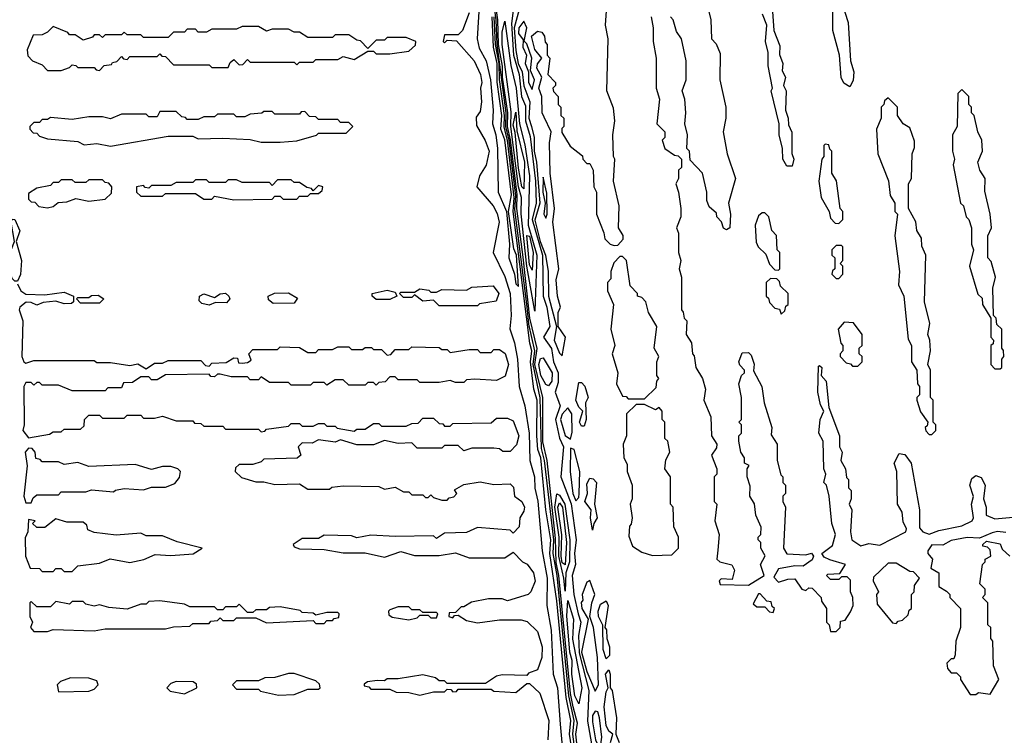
# Model space of a CAD drawing. Extents: x 2737310 to 2869991, y 870230 to 1012730.
# Tile 291 of 479: x 2775083 to 2778680, y 962171 to 964785. Entities that reach past the tile are written whole.
import ezdxf

# ---------------------------------------------------------------- set-up
doc = ezdxf.new("R2010")
doc.units = 0

msp = doc.modelspace()

# ---------------------------------------------------------------- linework, layer by layer
at = {"layer": '0CON02XD'}
for points in [[(2777117.4, 962075), (2777103.6, 962175), (2777108.2, 962225), (2777088.8, 962315), (2777045.8, 962755), (2777031.7, 962835), (2777033.8, 962885), (2777000.5, 963175), (2776988.5, 963218.5), (2776984.2, 963404.2), (2776958.3, 963525), (2776964.3, 963575), (2776943.3, 963673.3), (2776936.4, 963736.4), (2776892.2, 964092.2), (2776895, 964141.2), (2776870.5, 964345), (2776858.7, 964395), (2776859.8, 964445), (2776826.8, 964695), (2776823, 964785), (2776780, 965105)], [(2777125.9, 962075), (2777114.2, 962175), (2777120.7, 962215), (2777104.2, 962275.8), (2777094.5, 962324.5), (2777052, 962755), (2777042.1, 962802.1), (2777040.6, 962890.6), (2777009.8, 963175), (2776993.6, 963243.6), (2776993.4, 963405), (2776965.2, 963525), (2776973.7, 963583.7), (2776946.7, 963695), (2776921.8, 963918.2), (2776898.7, 964095), (2776900.4, 964145), (2776875.8, 964345.8), (2776864.6, 964395), (2776866, 964445), (2776846.6, 964575), (2776846.7, 964615), (2776832.4, 964695), (2776829.1, 964785), (2776796.6, 965015)], [(2778115, 964540), (2778093.6, 964553.6), (2778083.6, 964573.6), (2778077.5, 964655), (2778053.3, 964745), (2778053.3, 964855), (2778046.7, 964885), (2778055, 964910), (2778065, 964910), (2778076.7, 964895), (2778083.6, 964853.6), (2778108.8, 964775), (2778117.5, 964635), (2778130, 964595), (2778127.5, 964562.5), (2778115, 964540)], [(2776762.9, 964855), (2776754.3, 964715), (2776761.3, 964681.3), (2776787.5, 964635), (2776802.9, 964565), (2776812.5, 964455), (2776810, 964405), (2776822.5, 964365), (2776828.6, 964315), (2776830.8, 964155), (2776861.2, 964085), (2776872, 963965), (2776870, 963915), (2776890, 963855), (2776895, 963820), (2776905, 963810)], [(2776891.2, 964868.8), (2776879.1, 964770.9), (2776887.1, 964655), (2776907.2, 964585), (2776916.5, 964505), (2776930.6, 964470.6), (2776930, 964415), (2776948.1, 964358.1), (2776967.6, 964195), (2776969.6, 964115), (2776954.8, 964054.8), (2776992.6, 963925), (2776995.5, 963775), (2777009.1, 963735), (2777020, 963665), (2776995.8, 963625), (2777025, 963583.8), (2777032.7, 963535), (2777050.3, 963495), (2777049.6, 963460.4), (2777039.2, 963425), (2777057.8, 963375), (2777039.6, 963325), (2777055, 963256.2), (2777069.4, 963225), (2777060, 963115), (2777097.1, 963017.1), (2777115.4, 962885), (2777109.7, 962835), (2777113.8, 962795), (2777100.6, 962755), (2777106.7, 962685), (2777122.7, 962615), (2777133.1, 962585), (2777124.1, 962535.9), (2777127.1, 962472.9), (2777161.8, 962335), (2777157.4, 962222.6), (2777175, 962120)], [(2776907.2, 964822.8), (2776888.8, 964755), (2776895, 964672.5), (2776903.9, 964625), (2776918.8, 964595), (2776925, 964543.8), (2776946.2, 964485), (2776942.5, 964425), (2776952.3, 964395), (2776962.5, 964355), (2776962.2, 964305), (2776971.2, 964265), (2776982.8, 964115), (2776965, 964052.5), (2776984.3, 963975), (2777004.1, 963925), (2777012.9, 963865), (2777014.5, 963775), (2777044.3, 963665), (2777035.8, 963615), (2777055, 963566.7), (2777065, 963557.5), (2777076.9, 963625), (2777050, 963665), (2777050, 963715), (2777058.1, 963735), (2777047.5, 963775), (2777042.9, 963835), (2777051.9, 963875), (2777030, 964045), (2777036.9, 964095), (2777020.8, 964225), (2777018.8, 964335), (2777024, 964375), (2776998.5, 964428.5), (2776991.2, 964445), (2776990.6, 964505), (2776979.6, 964535), (2776990, 964575), (2776972.1, 964607.9), (2776975, 964623.3), (2776990, 964645), (2776965, 964676.7), (2776952.2, 964725), (2776975, 964743.3), (2776990, 964740), (2777000, 964725), (2777003, 964703), (2777010, 964695), (2777010, 964655), (2777020, 964645), (2777012.5, 964585), (2777040, 964555), (2777040, 964545), (2777030, 964535), (2777033, 964523), (2777050, 964505), (2777050, 964475), (2777060, 964465), (2777060, 964435), (2777070, 964425), (2777070, 964395), (2777063, 964387), (2777063, 964373), (2777093.6, 964323.6), (2777138.3, 964288.3), (2777140, 964275), (2777155, 964260), (2777165, 964260), (2777177.5, 964235), (2777180, 964175), (2777190, 964155), (2777190, 964075), (2777217, 964007), (2777220, 963985), (2777240, 963965), (2777255, 963960), (2777268.3, 963961.7), (2777287, 963983), (2777287, 963997), (2777270, 964025), (2777272.5, 964105), (2777252.5, 964195), (2777257.5, 964275), (2777252.5, 964285), (2777250, 964365), (2777257.5, 964415), (2777251.7, 964461.7), (2777227.5, 964525), (2777232.5, 964715), (2777222.5, 964765), (2777228.3, 964851.7)], [(2777590, 964855), (2777607.5, 964785), (2777610, 964715), (2777627, 964697), (2777641.7, 964661.7), (2777640, 964565), (2777662.5, 964465), (2777662.5, 964425), (2777652.5, 964375), (2777667.5, 964295), (2777697.5, 964205), (2777672.5, 964115), (2777680, 964075), (2777676.7, 964025), (2777665, 964017.5), (2777653.6, 964023.6), (2777647, 964047), (2777630, 964065), (2777628.3, 964078.3), (2777601.7, 964101.7), (2777592.5, 964125), (2777592.5, 964155), (2777577.5, 964225), (2777531.7, 964271.7), (2777530, 964305), (2777520, 964315), (2777522.5, 964365), (2777512.5, 964405), (2777516.7, 964445), (2777512.5, 964495), (2777502.5, 964525), (2777517.5, 964565), (2777517.5, 964635), (2777500, 964715), (2777481.7, 964741.7), (2777470, 964785), (2777460, 964795)], [(2776725, 964810), (2776700, 964745), (2776685, 964730), (2776635, 964730), (2776630, 964705), (2776635, 964700), (2776645, 964710), (2776678.3, 964708.3), (2776742.5, 964635), (2776766, 964585), (2776771.2, 964555), (2776766.2, 964535), (2776770, 964485), (2776765, 964450), (2776750.7, 964429.3), (2776751.7, 964398.3), (2776783.6, 964343.6), (2776798, 964305), (2776786.4, 964253.6), (2776762.5, 964215), (2776752.5, 964175), (2776812.5, 964105), (2776827.3, 964077.3), (2776834, 964045), (2776812.5, 963935), (2776855, 963847.5), (2776874.3, 963785), (2776878, 963705), (2776873.6, 963656.4), (2776890.8, 963605), (2776901.4, 963545), (2776908, 963445), (2776928, 963375), (2776944, 963275), (2776946.2, 963175), (2776963.8, 963115), (2776964.1, 963074.1), (2776976.1, 963026.1), (2776992, 962845), (2777010, 962745), (2777008, 962645), (2777024.2, 962555), (2777032, 962395), (2777047.1, 962345), (2777057.7, 962212.3), (2777071.2, 962065)], [(2777905, 964250), (2777885, 964250), (2777870, 964275), (2777868.8, 964315), (2777856.7, 964365), (2777857.5, 964405), (2777827.5, 964525), (2777832.5, 964535), (2777817, 964617), (2777817.5, 964665), (2777806.7, 964705), (2777812.5, 964765), (2777796.7, 964805)], [(2777832.5, 964815), (2777837.5, 964745), (2777859.3, 964689.3), (2777858.3, 964658.3), (2777870, 964625), (2777868.3, 964598.3), (2777880, 964575), (2777872.5, 964545), (2777882.5, 964525), (2777880, 964455), (2777890, 964425), (2777890.7, 964400.7), (2777903.6, 964373.6), (2777903.9, 964296.1), (2777910.8, 964275), (2777905, 964250)], [(2776905, 963810), (2776897.7, 963925), (2776888.3, 963948.3), (2776868.8, 964085), (2776879.2, 964145), (2776855, 964346.7), (2776840.6, 964385), (2776844.4, 964435), (2776827.3, 964557.3), (2776827.1, 964625), (2776814, 964685), (2776808.4, 964795)], [(2777105, 962090), (2777090.9, 962175), (2777096, 962225), (2777078.9, 962308.9), (2777045, 962662.5), (2777020, 962835), (2777023.1, 962885), (2777005.3, 962995.3), (2776986.2, 963185), (2776976.2, 963215), (2776971.4, 963265), (2776973.6, 963395), (2776961.5, 963435), (2776949, 963535), (2776954, 963575), (2776946, 963604), (2776885.6, 964085), (2776889.2, 964135), (2776865.1, 964345), (2776852.1, 964392.1), (2776853.9, 964435), (2776836, 964566), (2776834.8, 964625), (2776820.5, 964695), (2776816, 964795)], [(2776965, 963720), (2776935.7, 963885), (2776914.4, 964075.6), (2776915.5, 964135), (2776904.9, 964175), (2776876.5, 964395), (2776878.3, 964448.3), (2776845.4, 964695), (2776845, 964740), (2776855, 964780), (2776877.1, 964617.1), (2776896.6, 964535), (2776908.8, 964405), (2776928.4, 964328.4), (2776944.7, 964214.7), (2776940.8, 964035), (2776972.1, 963925), (2776965, 963720)], [(2776955, 964530), (2776964, 964565), (2776949.3, 964599.3), (2776953.8, 964645), (2776935, 964696.7), (2776926.2, 964706.2), (2776935.7, 964755), (2776925, 964780), (2776906.2, 964755), (2776904.5, 964735), (2776921.7, 964711.7), (2776921.2, 964685), (2776934.3, 964655), (2776929.2, 964625), (2776941.2, 964595), (2776941.4, 964555), (2776955, 964530)], [(2777390, 964795), (2777397.5, 964755), (2777397.5, 964705), (2777407.5, 964645), (2777407.5, 964535), (2777420, 964495), (2777410, 964405), (2777440, 964375), (2777440, 964355), (2777430, 964345), (2777440, 964315), (2777475, 964290), (2777488.3, 964288.3), (2777500, 964275), (2777500, 964245), (2777490, 964235), (2777490, 964205), (2777480, 964185), (2777490, 964155), (2777497.5, 964095), (2777497.5, 964065), (2777482.5, 964025), (2777490, 964005), (2777490, 963935), (2777497.5, 963905), (2777492.5, 963875), (2777500, 963845), (2777500, 963725), (2777507, 963717), (2777510, 963695), (2777520, 963685), (2777517.5, 963635), (2777537.5, 963605), (2777540, 963565), (2777547, 963557), (2777552.5, 963515), (2777577.5, 963475), (2777587.5, 963435), (2777582.5, 963395), (2777607.5, 963335), (2777610, 963265), (2777630, 963235), (2777628.3, 963221.7), (2777610, 963195), (2777630, 963145), (2777630, 963125), (2777620, 963115), (2777620, 963025), (2777630, 963015), (2777622.5, 962955), (2777637.5, 962905), (2777633, 962847), (2777630, 962815), (2777640, 962805), (2777683.9, 962793.9), (2777694, 962775), (2777685, 962740), (2777645, 962742.5), (2777637.5, 962735), (2777641.7, 962721.7), (2777745, 962720), (2777802.5, 962755), (2777788.8, 962795), (2777806.4, 962826.4), (2777790, 962855), (2777790, 962875), (2777780, 962885), (2777780, 962895), (2777790, 962905), (2777791.7, 962931.7), (2777772.5, 962975), (2777767, 963017), (2777750, 963045), (2777751.7, 963081.7), (2777740, 963115), (2777740, 963145), (2777747, 963157), (2777730, 963165), (2777730, 963185), (2777717.5, 963205), (2777710, 963245), (2777710, 963265), (2777720, 963275), (2777720, 963305), (2777710, 963315), (2777720, 963325), (2777720, 963405), (2777710, 963455), (2777720, 963485), (2777730, 963495), (2777730, 963505), (2777713, 963523), (2777710, 963535), (2777721.7, 963568.3), (2777745, 963570), (2777755, 963560), (2777766.4, 963526.4), (2777763, 963503), (2777793.3, 963445), (2777802.5, 963385), (2777830, 963295), (2777828.3, 963268.3), (2777850, 963235), (2777850, 963175), (2777863, 963123), (2777870, 963115), (2777870, 963095), (2777880, 963085), (2777880, 963055), (2777870, 963045), (2777870, 963025), (2777880, 963005), (2777872.5, 962855), (2777885, 962833.8), (2777955, 962830), (2777975, 962836.7), (2777982.5, 962825), (2777977.7, 962812.3), (2777945, 962789.2), (2777915, 962790.8), (2777855, 962778.8), (2777838.3, 962748.3), (2777855, 962730), (2777888.3, 962741.7), (2777915, 962742.5), (2777940, 962705), (2777955, 962700), (2777965, 962710), (2777978.3, 962708.3), (2778010, 962675), (2778011.7, 962661.7), (2778030, 962635), (2778030, 962585), (2778040, 962575), (2778045, 962550), (2778065, 962550), (2778080, 962565), (2778081.7, 962588.3), (2778098.3, 962591.7), (2778118.3, 962621.7), (2778127.5, 962645), (2778126.7, 962675), (2778117.5, 962695), (2778118.3, 962738.3), (2778105, 962750), (2778085, 962750), (2778075, 962740), (2778045, 962740), (2778030, 962755), (2778035, 962760), (2778078.3, 962761.7), (2778100, 962795), (2778042, 962812), (2778021.7, 962821.7), (2778012.5, 962835), (2778052.5, 962865), (2778062.5, 962905), (2778050, 962945), (2778040, 963045), (2778030, 963085), (2778020, 963095), (2778027.5, 963125), (2778020, 963145), (2778017.5, 963245), (2778002.5, 963275), (2778007.5, 963325), (2778020, 963355), (2778008.3, 963378.3), (2777998.8, 963425), (2778000.7, 963519.3), (2778005, 963522.5), (2778012.5, 963515), (2778010, 963485), (2778028.8, 963465), (2778038.3, 963368.3), (2778077.5, 963265), (2778077.5, 963225), (2778087.5, 963205), (2778082.5, 963175), (2778100, 963145), (2778103, 963113), (2778110, 963105), (2778110, 963075), (2778120, 963065), (2778120, 963035), (2778112.5, 963015), (2778122.5, 962995), (2778117.5, 962915), (2778122.5, 962885), (2778155, 962863.3), (2778185, 962871.9), (2778225, 962866.2), (2778320, 962915), (2778322.5, 962925), (2778310.7, 962950.7), (2778306.4, 962986.4), (2778290, 963015), (2778287.5, 963135), (2778277.5, 963165), (2778295, 963200), (2778316.4, 963196.4), (2778338.8, 963165), (2778370, 962995), (2778369.3, 962929.3)], [(2775375, 964600), (2775391.7, 964618.3), (2775418.3, 964621.7), (2775421.7, 964628.3), (2775438.3, 964631.7), (2775455, 964650), (2775461.7, 964641.7), (2775475, 964640), (2775485, 964650), (2775585, 964650), (2775595, 964660), (2775601.7, 964651.7), (2775615, 964650), (2775645, 964620), (2775775, 964620), (2775785, 964610), (2775845, 964610), (2775851.7, 964628.3), (2775865, 964640), (2775885, 964620), (2775898.3, 964621.7), (2775915, 964640), (2775925, 964630), (2776085, 964630), (2776095, 964620), (2776105, 964630), (2776155, 964630), (2776165, 964640), (2776245, 964640), (2776265, 964650), (2776305, 964640), (2776355, 964670), (2776375, 964670), (2776385, 964660), (2776435, 964660), (2776505, 964670), (2776528.3, 964691.7), (2776530, 964705), (2776495, 964720), (2776425, 964720), (2776415, 964710), (2776385, 964710), (2776355, 964680), (2776328.3, 964708.3), (2776315, 964710), (2776285, 964730), (2776235, 964730), (2776225, 964720), (2776135, 964720), (2776105, 964740), (2776085, 964740), (2776065, 964750), (2776005, 964750), (2775985, 964742.5), (2775955, 964760), (2775895, 964760), (2775875, 964750), (2775785, 964750), (2775765, 964740), (2775735, 964740), (2775725, 964750), (2775695, 964750), (2775685, 964740), (2775645, 964740), (2775625, 964720), (2775535, 964720), (2775525, 964730), (2775475, 964730), (2775465, 964740), (2775455, 964730), (2775395, 964730), (2775385, 964720), (2775375, 964730), (2775355, 964730), (2775348.3, 964721.7), (2775315, 964710), (2775285, 964730), (2775265, 964730), (2775258.3, 964738.3), (2775205, 964760), (2775185, 964740), (2775165, 964730), (2775131.7, 964728.3), (2775110, 964675), (2775113, 964653), (2775130, 964635), (2775165, 964620), (2775185, 964600), (2775235, 964600), (2775265, 964610), (2775275, 964620), (2775288.3, 964618.3), (2775295, 964610), (2775355, 964610), (2775361.7, 964601.7), (2775375, 964600)], [(2778665, 963510), (2778670, 963515), (2778670, 963545), (2778677.5, 963555), (2778677, 963577), (2778670, 963585), (2778670, 963655), (2778651.7, 963671.7), (2778650, 963695), (2778640, 963705), (2778637.5, 963805), (2778647.5, 963845), (2778631.7, 963901.7), (2778620, 963915), (2778620, 963995), (2778632.5, 964025), (2778627.5, 964075), (2778608.3, 964158.3), (2778610, 964205), (2778590, 964235), (2778582.5, 964265), (2778600, 964305), (2778597.5, 964345), (2778582.5, 964375), (2778570, 964435), (2778560, 964445), (2778560, 964465), (2778550, 964475), (2778550, 964505), (2778525, 964530), (2778510, 964515), (2778507.5, 964395), (2778490, 964365), (2778490, 964305), (2778497.5, 964275), (2778492.5, 964255), (2778520, 964115), (2778530, 964105), (2778540, 964065), (2778550, 964055), (2778560, 964025), (2778560, 963965), (2778567.5, 963945), (2778552.5, 963885), (2778583, 963783), (2778598.3, 963768.3), (2778600, 963745), (2778630, 963695), (2778630, 963625), (2778640, 963615), (2778638.3, 963601.7), (2778630, 963595), (2778630, 963525), (2778645, 963510), (2778665, 963510)], [(2778415, 963270), (2778430, 963285), (2778430, 963305), (2778420, 963315), (2778420, 963395), (2778410, 963405), (2778410, 963505), (2778400, 963525), (2778410, 963575), (2778407.5, 963615), (2778400, 963635), (2778407.5, 963675), (2778387.5, 963755), (2778392.5, 963925), (2778378.3, 963958.3), (2778377, 963987), (2778360, 964015), (2778357, 964047), (2778330, 964095), (2778330, 964185), (2778340, 964205), (2778342.5, 964295), (2778351.7, 964318.3), (2778351.7, 964341.7), (2778335, 964390), (2778310, 964405), (2778290, 964435), (2778290, 964465), (2778255, 964500), (2778241.7, 964488.3), (2778240, 964475), (2778230, 964465), (2778230, 964425), (2778212.5, 964385), (2778217.5, 964295), (2778257, 964197), (2778263, 964143), (2778280, 964115), (2778280, 964085), (2778290, 964075), (2778280, 963995), (2778296.7, 963865), (2778293, 963817), (2778312.5, 963775), (2778328.3, 963618.3), (2778340, 963595), (2778340, 963535), (2778360, 963505), (2778362.5, 963455), (2778370, 963445), (2778370, 963415), (2778360, 963405), (2778360, 963395), (2778373, 963353), (2778400, 963315), (2778398.3, 963301.7), (2778390, 963295), (2778393, 963283), (2778405, 963270), (2778415, 963270)], [(2775415, 964322.5), (2775625, 964360), (2775715, 964360), (2775735, 964350), (2775825, 964352.5), (2775925, 964347.5), (2775965, 964337.5), (2776035, 964337.5), (2776095, 964342.5), (2776167, 964363), (2776175, 964370), (2776275, 964370), (2776300, 964395), (2776285, 964410), (2776255, 964410), (2776245, 964420), (2776175, 964420), (2776165, 964430), (2776141.7, 964431.7), (2776125, 964450), (2776111.7, 964448.3), (2776105, 964440), (2776015, 964440), (2776005, 964450), (2775975, 964450), (2775967, 964443), (2775925, 964440), (2775905, 964430), (2775875, 964430), (2775865, 964440), (2775805, 964440), (2775795, 964430), (2775755, 964430), (2775735, 964420), (2775695, 964420), (2775688.3, 964428.3), (2775675, 964430), (2775655, 964450), (2775595, 964450), (2775585, 964430), (2775555, 964430), (2775545, 964440), (2775455, 964440), (2775415, 964422.5), (2775385, 964430), (2775335, 964430), (2775275, 964420), (2775195, 964427.5), (2775185, 964420), (2775165, 964420), (2775155, 964410), (2775135, 964410), (2775120, 964395), (2775120, 964385), (2775131.7, 964371.7), (2775145, 964370), (2775155, 964360), (2775185, 964350), (2775295, 964340), (2775318.3, 964328.3), (2775365, 964332.5), (2775415, 964322.5)], [(2776925, 964167.5), (2776917.5, 964175), (2776905, 964242.5), (2776892.8, 964372.8), (2776885, 964400), (2776895, 964447.5), (2776899.4, 964379.4), (2776926.6, 964265), (2776925, 964167.5)], [(2778075, 964040), (2778090, 964055), (2778090, 964085), (2778080, 964095), (2778067, 964197), (2778050, 964225), (2778050, 964305), (2778041.7, 964311.7), (2778038.3, 964328.3), (2778025, 964330), (2778020, 964325), (2778020, 964285), (2778012.5, 964275), (2778002.5, 964195), (2778010, 964135), (2778040, 964085), (2778045, 964060), (2778061.7, 964041.7), (2778075, 964040)], [(2775185, 964097.5), (2775205, 964102.5), (2775223, 964117), (2775255, 964120), (2775288.3, 964131.7), (2775335, 964122.5), (2775395, 964130), (2775418.3, 964151.7), (2775420, 964175), (2775408.3, 964188.3), (2775395, 964190), (2775385, 964200), (2775335, 964200), (2775325, 964190), (2775285, 964190), (2775275, 964200), (2775235, 964200), (2775225, 964190), (2775205, 964190), (2775195, 964180), (2775145, 964170), (2775115, 964150), (2775115, 964130), (2775125, 964120), (2775138.3, 964118.3), (2775153, 964103), (2775185, 964097.5)], [(2775865, 964127.5), (2776005, 964130), (2776015, 964140), (2776035, 964140), (2776045, 964130), (2776095, 964130), (2776105, 964140), (2776135, 964140), (2776145, 964150), (2776175, 964150), (2776188.3, 964161.7), (2776190, 964175), (2776175, 964180), (2776155, 964160), (2776148.3, 964168.3), (2776131.7, 964171.7), (2776105, 964190), (2776085, 964190), (2776075, 964200), (2776025, 964200), (2776005, 964180), (2775995, 964190), (2775895, 964190), (2775875, 964200), (2775845, 964200), (2775835, 964190), (2775775, 964190), (2775765, 964200), (2775725, 964200), (2775715, 964190), (2775655, 964190), (2775635, 964180), (2775565, 964180), (2775555, 964170), (2775541.7, 964171.7), (2775535, 964180), (2775510, 964175), (2775510, 964155), (2775525, 964140), (2775605, 964140), (2775615, 964150), (2775725, 964150), (2775755, 964130), (2775785, 964130), (2775795, 964140), (2775865, 964127.5)], [(2777005, 964060), (2777010, 964075), (2777008.8, 964151.2), (2776995, 964210), (2776993.6, 964155), (2777002.5, 964115), (2776997.5, 964075), (2777005, 964060)], [(2777855, 963870), (2777860, 963875), (2777860, 963935), (2777850, 963945), (2777847, 963997), (2777830, 964015), (2777820, 964065), (2777805, 964080), (2777795, 964080), (2777781.7, 964068.3), (2777770, 964035), (2777773, 963973), (2777780, 963955), (2777808.3, 963928.3), (2777821.7, 963891.7), (2777841.7, 963871.7), (2777855, 963870)], [(2775075, 963830), (2775065, 963830), (2775055, 963840), (2775050.6, 963855), (2775053, 963947), (2775063.8, 963975), (2775052, 964045), (2775055, 964056.7), (2775065.8, 964055.8), (2775083.6, 964013.6), (2775070, 963975), (2775089.2, 963905), (2775085.7, 963854.3), (2775075, 963830)], [(2776955, 963870), (2776945, 963890), (2776935, 963996.7), (2776945, 963994.2), (2776958.9, 963935), (2776955, 963870)], [(2778075, 963840), (2778090, 963855), (2778090, 963885), (2778080, 963895), (2778090, 963905), (2778090, 963955), (2778085, 963960), (2778065, 963960), (2778050, 963945), (2778050, 963925), (2778060, 963915), (2778060, 963875), (2778051.7, 963868.3), (2778050, 963855), (2778065, 963840), (2778075, 963840)], [(2777365, 963400), (2777408.3, 963441.7), (2777410, 963465), (2777417.5, 963475), (2777410, 963485), (2777410, 963535), (2777417.5, 963555), (2777400, 963585), (2777410, 963665), (2777380, 963715), (2777370, 963755), (2777355, 963770), (2777340, 963775), (2777340, 963785), (2777313, 963813), (2777300, 963905), (2777285, 963920), (2777275, 963920), (2777253, 963897), (2777242.5, 963865), (2777241.7, 963838.3), (2777230, 963825), (2777230, 963795), (2777252.5, 963745), (2777242.5, 963655), (2777257.5, 963595), (2777247.5, 963565), (2777267.5, 963495), (2777262.5, 963455), (2777285, 963410), (2777298.3, 963408.3), (2777305, 963400), (2777365, 963400)], [(2777865, 963710), (2777878.3, 963721.7), (2777881.7, 963738.3), (2777890, 963745), (2777890, 963785), (2777861.7, 963811.7), (2777858.3, 963828.3), (2777848.3, 963838.3), (2777825, 963840), (2777810, 963825), (2777810, 963775), (2777818.3, 963768.3), (2777821.7, 963751.7), (2777841.7, 963731.7), (2777858.3, 963728.3), (2777865, 963710)], [(2775075, 963820), (2775087.5, 963795), (2775105, 963782.5), (2775175, 963780), (2775245, 963790), (2775280, 963775), (2775280, 963755), (2775271.7, 963748.3), (2775245, 963747.5), (2775215, 963757.5), (2775168.3, 963751.7), (2775145, 963742.5), (2775125, 963752.5), (2775107, 963753), (2775083.3, 963735), (2775081.2, 963725), (2775094.2, 963685), (2775091.2, 963555), (2775097.5, 963535), (2775105, 963530), (2775135, 963540), (2775355, 963540), (2775365, 963532.5), (2775415, 963532.5), (2775485, 963522.5), (2775515, 963527.5), (2775545, 963510), (2775575, 963530), (2775605, 963530), (2775625, 963540), (2775745, 963540), (2775761.7, 963521.7), (2775775, 963520), (2775785, 963530), (2775837, 963533), (2775865, 963550), (2775878.3, 963548.3), (2775881.7, 963531.7), (2775895, 963530), (2775915, 963532.5), (2775928.3, 963541.7), (2775920, 963565), (2775935, 963580), (2776025, 963580), (2776035, 963590), (2776105, 963587.5), (2776135, 963570), (2776165, 963570), (2776175, 963580), (2776225, 963580), (2776245, 963590), (2776285, 963590), (2776295, 963580), (2776335, 963580), (2776345, 963587.5), (2776367.5, 963587.5), (2776375, 963580), (2776405, 963580), (2776425, 963560), (2776438.3, 963561.7), (2776455, 963580), (2776505, 963580), (2776515, 963590), (2776615, 963587.5), (2776625, 963580), (2776645, 963580), (2776655, 963570), (2776725, 963580), (2776755, 963580), (2776765, 963570), (2776805, 963570), (2776815, 963580), (2776835, 963580), (2776856.1, 963566.1), (2776868.8, 963525), (2776856.4, 963483.6), (2776825, 963467.5), (2776745, 963472.5), (2776715, 963470), (2776705, 963460), (2776675, 963460), (2776655, 963467.5), (2776615, 963460), (2776545, 963460), (2776535, 963470), (2776465, 963470), (2776455, 963480), (2776435, 963480), (2776418.3, 963461.7), (2776395, 963460), (2776385, 963450), (2776375, 963460), (2776355, 963460), (2776345, 963450), (2776285, 963450), (2776265, 963470), (2776235, 963470), (2776205, 963450), (2776195, 963460), (2776155, 963460), (2776145, 963450), (2776075, 963450), (2776065, 963460), (2775995, 963460), (2775965, 963480), (2775955, 963470), (2775925, 963470), (2775915, 963480), (2775855, 963480), (2775815, 963490), (2775805, 963490), (2775795, 963480), (2775781.7, 963481.7), (2775775, 963490), (2775615, 963487.5), (2775585, 963470), (2775565, 963470), (2775555, 963480), (2775525, 963480), (2775495, 963460), (2775461.7, 963458.3), (2775455, 963440), (2775405, 963440), (2775395, 963430), (2775275, 963430), (2775225, 963450), (2775165, 963450), (2775155, 963460), (2775145, 963460), (2775135, 963450), (2775125, 963460), (2775105, 963460), (2775097.5, 963445), (2775098.8, 963305), (2775094, 963284), (2775115, 963257.5), (2775191.7, 963271.7), (2775205, 963280), (2775235, 963280), (2775245, 963290), (2775305, 963290), (2775318.3, 963301.7), (2775320, 963325), (2775335, 963340), (2775375, 963340), (2775385, 963330), (2775465, 963330)], [(2776435, 963762.5), (2776385, 963762.5), (2776370, 963775), (2776370, 963785), (2776425, 963797.5), (2776455, 963790), (2776460, 963775), (2776435, 963762.5)], [(2776755, 963740), (2776615, 963740), (2776595, 963760), (2776555, 963757.5), (2776525, 963780), (2776515, 963770), (2776485, 963770), (2776470, 963785), (2776475, 963790), (2776525, 963790), (2776545, 963802.5), (2776577, 963797), (2776585, 963790), (2776605, 963790), (2776625, 963800), (2776715, 963797.5), (2776735, 963807.5), (2776813, 963813), (2776833.3, 963785), (2776823, 963757), (2776763, 963747), (2776755, 963740)], [(2775375, 963750), (2775305, 963750), (2775290, 963765), (2775295, 963770), (2775335, 963770), (2775345, 963777.5), (2775369.3, 963779.3), (2775390, 963765), (2775375, 963750)], [(2775775, 963742.5), (2775748.3, 963748.3), (2775738.3, 963758.3), (2775740, 963775), (2775755, 963783.3), (2775795, 963770), (2775815, 963783.3), (2775835, 963786.7), (2775847.5, 963775), (2775850, 963765), (2775838.8, 963751.2), (2775798.3, 963751.7), (2775775, 963742.5)], [(2776008.3, 963748.3), (2775991.7, 963761.7), (2775990, 963775), (2776013.6, 963786.4), (2776065, 963787.5), (2776098.3, 963768.3), (2776085, 963750), (2776008.3, 963748.3)], [(2778145, 963520), (2778160, 963535), (2778160, 963555), (2778150, 963565), (2778150, 963585), (2778160, 963595), (2778160, 963635), (2778128.3, 963678.3), (2778095, 963680), (2778072.5, 963655), (2778083, 963603), (2778090, 963595), (2778090, 963575), (2778080, 963565), (2778080, 963555), (2778101.7, 963531.7), (2778118.3, 963528.3), (2778125, 963520), (2778145, 963520)], [(2777015, 963447.1), (2777005, 963452.9), (2776986.1, 963485), (2776979.5, 963525), (2776985, 963547.8), (2776995, 963550), (2777027.9, 963495), (2777027.1, 963465), (2777015, 963447.1)], [(2777145, 963300), (2777135, 963300), (2777127.5, 963315), (2777140, 963355), (2777125, 963370), (2777114.3, 963395), (2777125, 963460), (2777135, 963460), (2777147, 963447), (2777160, 963405), (2777150, 963385), (2777152.5, 963325), (2777145, 963300)], [(2777095, 963252.5), (2777101.2, 963278.8), (2777099.4, 963345), (2777085, 963367.5), (2777065, 963343.8), (2777058.1, 963325), (2777075, 963266.7), (2777095, 963252.5)], [(2777395, 962827.5), (2777465, 962830), (2777490, 962855), (2777490, 962895), (2777473, 962933), (2777470, 963005), (2777460, 963015), (2777460, 963115), (2777440, 963145), (2777443, 963177), (2777457.5, 963205), (2777450, 963245), (2777440, 963255), (2777440, 963315), (2777430, 963325), (2777430, 963355), (2777418.3, 963368.3), (2777405, 963360), (2777365, 963380), (2777335, 963380), (2777300, 963345), (2777300, 963265), (2777287.5, 963235), (2777290, 963185), (2777301.7, 963161.7), (2777302.5, 963135), (2777320, 963085), (2777320, 963035), (2777312.5, 963015), (2777320, 962965), (2777317, 962943), (2777310, 962935), (2777308.3, 962898.3), (2777321.7, 962861.7), (2777355, 962840), (2777395, 962827.5)], [(2775465, 963330), (2775475, 963340), (2775525, 963340), (2775535, 963330), (2775575, 963330), (2775605, 963337.5), (2775655, 963320), (2775715, 963320), (2775721.7, 963311.7), (2775745, 963310), (2775755, 963300), (2775825, 963300), (2775835, 963290), (2775955, 963290), (2775965, 963280), (2775978.3, 963281.7), (2775985, 963290), (2776065, 963300), (2776075, 963310), (2776105, 963310), (2776115, 963300), (2776155, 963300), (2776175, 963310), (2776195, 963310), (2776205, 963300), (2776235, 963300), (2776243, 963293), (2776305, 963282.5), (2776315, 963290), (2776345, 963290), (2776375, 963310), (2776395, 963310), (2776405, 963300), (2776495, 963300), (2776515, 963310), (2776538.3, 963311.7), (2776555, 963330), (2776595, 963330), (2776615, 963310), (2776628.3, 963308.3), (2776635, 963300), (2776655, 963300), (2776665, 963310), (2776805, 963312.5), (2776825, 963330), (2776865, 963330), (2776885, 963320), (2776906, 963265), (2776898.3, 963231.7), (2776875, 963207.5), (2776848.3, 963208.3), (2776835, 963217.5), (2776815, 963220), (2776735, 963220), (2776705, 963210), (2776685, 963230), (2776635, 963230), (2776625, 963220), (2776535, 963220), (2776515, 963240), (2776465, 963237.5), (2776415, 963247.5), (2776375, 963232.5), (2776315, 963232.5), (2776255, 963250), (2776235, 963242.5), (2776175, 963250), (2776151.7, 963238.3), (2776115, 963240), (2776100, 963225), (2776110, 963195), (2776097, 963183), (2775975, 963180), (2775965, 963170), (2775935, 963160), (2775885, 963160), (2775871.7, 963148.3), (2775870, 963135), (2775893, 963113), (2775945, 963097.5), (2775975, 963097.5), (2776015, 963087.5), (2776105, 963090), (2776135, 963070), (2776215, 963070), (2776223, 963077), (2776265, 963082.5), (2776395, 963080), (2776415, 963070), (2776455, 963077.5), (2776485, 963060), (2776505, 963060), (2776515, 963050), (2776555, 963050), (2776565, 963040), (2776575, 963040), (2776585, 963050), (2776595, 963040), (2776625, 963030), (2776645, 963030), (2776651.7, 963038.3), (2776668.3, 963041.7), (2776680, 963055), (2776671.7, 963068.3), (2776705, 963087.5), (2776765, 963096.7), (2776815, 963087.5), (2776875, 963090), (2776887, 963077), (2776890, 963045), (2776917.5, 963025), (2776926.7, 963005), (2776925, 962990), (2776910, 962965), (2776907, 962933), (2776885, 962910), (2776875, 962920), (2776755, 962930), (2776715, 962912.5), (2776635, 962910), (2776605, 962890), (2776595, 962900), (2776455, 962897.5), (2776365, 962902.5), (2776315, 962892.5), (2776295, 962900), (2776195, 962902.5), (2776175, 962890), (2776115, 962890), (2776081.7, 962868.3), (2776085, 962860), (2776105, 962852.5), (2776195, 962850), (2776265, 962837.5), (2776345, 962837.5), (2776415, 962822.5), (2776475, 962842.5), (2776525, 962827.5), (2776615, 962827.5), (2776675, 962837.5), (2776725, 962820), (2776855, 962820), (2776885, 962840), (2776920, 962805), (2776936.4, 962796.4), (2776960, 962765), (2776966.1, 962733.9), (2776950, 962695), (2776940, 962685), (2776865, 962662.5), (2776845, 962670), (2776795, 962670), (2776733, 962657), (2776705, 962640), (2776695, 962640), (2776675, 962620), (2776651.7, 962618.3), (2776650, 962605), (2776665, 962600), (2776671.7, 962608.3), (2776685, 962610), (2776715, 962590), (2776755, 962582.5), (2776835, 962592.5), (2776915, 962592.5), (2776937, 962587), (2776975, 962550), (2776991.2, 962495), (2776990, 962455), (2776975, 962410), (2776941.7, 962398.3), (2776935, 962390), (2776845, 962392.5), (2776825, 962387.5), (2776785, 962360), (2776645, 962360), (2776635, 962370), (2776615, 962370), (2776601.7, 962381.7), (2776555, 962392.5), (2776465, 962377.5), (2776425, 962377.5), (2776415, 962370), (2776388.3, 962371.7), (2776353, 962367), (2776341.7, 962358.3), (2776341.7, 962351.7), (2776358.3, 962348.3), (2776365, 962340), (2776435, 962340), (2776458.3, 962328.3), (2776505, 962327.5), (2776545, 962317.5), (2776595, 962330), (2776635, 962330), (2776645, 962340), (2776658.3, 962338.3), (2776665, 962330), (2776678.3, 962331.7), (2776685, 962340), (2776805, 962340), (2776815, 962332.5), (2776895, 962327.5), (2776935, 962360), (2776945, 962360), (2776982.5, 962325), (2777016.2, 962225), (2777012.5, 962155)], [(2775125, 963020), (2775131.7, 963038.3), (2775145, 963050), (2775225, 963050), (2775235, 963060), (2775325, 963060), (2775345, 963067.5), (2775425, 963060), (2775433, 963067), (2775465, 963072.5), (2775535, 963067.5), (2775565, 963077.5), (2775615, 963077.5), (2775649.3, 963090.7), (2775667, 963113), (2775670, 963135), (2775660, 963145), (2775635, 963152.5), (2775605, 963152.5), (2775565, 963142.5), (2775505, 963160), (2775335, 963152.5), (2775295, 963167.5), (2775245, 963160), (2775225, 963170), (2775165, 963170), (2775158.3, 963178.3), (2775141.7, 963181.7), (2775140, 963205), (2775128.3, 963218.3), (2775115, 963220), (2775102.5, 963205), (2775110, 963155), (2775097.5, 963045), (2775105, 963020), (2775125, 963020)], [(2777115, 963027.5), (2777125, 963040), (2777127.1, 963055), (2777129.2, 963135), (2777108, 963215), (2777095, 963220), (2777094, 963135), (2777102.9, 963055), (2777115, 963027.5)], [(2777175, 962920), (2777167.5, 962965), (2777170, 962995), (2777147.5, 963025), (2777157.5, 963055), (2777155, 963090), (2777165, 963110), (2777178.3, 963108.3), (2777190, 963095), (2777182.5, 963015), (2777192.5, 962965), (2777180, 962945), (2777175, 962920)], [(2778369.3, 962929.3), (2778382.5, 962915), (2778405, 962906.2), (2778440.3, 962919.7), (2778525, 962936.7), (2778562.5, 962955), (2778567.5, 962965), (2778560, 963015), (2778567, 963043), (2778553.3, 963085), (2778561.2, 963108.8), (2778575, 963120), (2778595, 963112.5), (2778610, 963085), (2778603.3, 963035), (2778612.9, 963005), (2778613.8, 962975), (2778645, 962962), (2778711.7, 962968.3)], [(2777075, 962697.5), (2777070.8, 962745), (2777052.3, 962825), (2777054.1, 962895), (2777038.1, 963005), (2777045, 963053.8), (2777055, 963048.1), (2777074.7, 963015), (2777092.6, 962885), (2777091, 962805), (2777077.9, 962765), (2777075, 962697.5)], [(2777075, 962794), (2777065, 962801.2), (2777061.4, 962825), (2777063.7, 962903.7), (2777048.5, 963005), (2777055, 963020.8), (2777065.3, 963005), (2777080.9, 962875), (2777075, 962794)], [(2775275, 962770), (2775295, 962790), (2775375, 962800), (2775413.6, 962816.4), (2775485, 962802.5), (2775537, 962813), (2775578.3, 962831.7), (2775635, 962827.5), (2775716.4, 962833.6), (2775750, 962855), (2775658.3, 962878.3), (2775605, 962900), (2775545, 962900), (2775525, 962910), (2775435, 962902.5), (2775355, 962912.5), (2775331.7, 962921.7), (2775328.3, 962938.3), (2775315, 962950), (2775255, 962950), (2775215, 962962.5), (2775175, 962930), (2775145, 962930), (2775130, 962945), (2775140, 962955), (2775115, 962960), (2775112.5, 962915), (2775103, 962893), (2775104, 962825), (2775121.7, 962781.7), (2775155, 962780), (2775165, 962770), (2775205, 962770), (2775215, 962780), (2775235, 962780), (2775245, 962770), (2775275, 962770)], [(2778685, 962912.5), (2778655, 962916.2), (2778635, 962911.2), (2778589.3, 962890.7), (2778543.6, 962893.6), (2778485, 962883.3), (2778455, 962866.2), (2778415, 962866.7), (2778400, 962845), (2778400, 962835), (2778417.5, 962815), (2778411.7, 962781.7), (2778440, 962765), (2778440, 962715), (2778468.3, 962698.3), (2778480, 962685), (2778480, 962675), (2778520, 962635), (2778520, 962565), (2778502.5, 962515), (2778500, 962465), (2778495, 962450), (2778485, 962450), (2778470, 962435), (2778472.5, 962415), (2778485, 962400), (2778505, 962400), (2778520, 962385), (2778520, 962375), (2778555, 962320), (2778575, 962320), (2778585, 962327.5), (2778628.3, 962321.7), (2778660, 962375), (2778640, 962425), (2778637.5, 962515), (2778630, 962525), (2778630, 962565), (2778620, 962575), (2778620, 962655), (2778600, 962675), (2778610, 962685), (2778610, 962705), (2778590, 962725), (2778600, 962795), (2778610, 962805), (2778610, 962815), (2778630, 962825), (2778628.3, 962848.3), (2778618.3, 962858.3), (2778601.7, 962861.7), (2778601.7, 962868.3), (2778615, 962880), (2778665, 962870), (2778671.7, 962851.7), (2778700, 962825)], [(2778285, 962580), (2778291.7, 962588.3), (2778308.3, 962591.7), (2778328.3, 962611.7), (2778331.7, 962628.3), (2778340, 962635), (2778340, 962685), (2778350, 962695), (2778351.7, 962718.3), (2778370, 962745), (2778348.3, 962768.3), (2778335, 962770), (2778285, 962800), (2778255, 962800), (2778201.7, 962748.3), (2778200, 962735), (2778220, 962695), (2778212.5, 962685), (2778215, 962650), (2778271.7, 962581.7), (2778285, 962580)], [(2777185, 962332.5), (2777197.5, 962355), (2777193.3, 962455), (2777179.2, 962565), (2777165.8, 962605), (2777172.5, 962655), (2777183.3, 962685), (2777165, 962736.7), (2777155, 962730), (2777137.5, 962685), (2777140, 962665), (2777133.8, 962656.2), (2777136.7, 962635), (2777160, 962595), (2777135.4, 962474.6), (2777155, 962403.8), (2777185, 962332.5)], [(2777835, 962620), (2777840, 962635), (2777831.7, 962641.7), (2777828.3, 962658.3), (2777811.7, 962661.7), (2777788.3, 962688.3), (2777781.7, 962688.3), (2777761.7, 962651.7), (2777775, 962640), (2777805, 962640), (2777821.7, 962621.7), (2777835, 962620)], [(2775185, 962550), (2775205, 962557.5), (2775355, 962552.5), (2775395, 962560), (2775615, 962560), (2775645, 962567.5), (2775705, 962570), (2775715, 962580), (2775775, 962580), (2775781.7, 962588.3), (2775805, 962590), (2775815, 962600), (2775825, 962590), (2775865, 962590), (2775875, 962600), (2775945, 962600), (2775985, 962582.5), (2776155, 962590), (2776165, 962580), (2776195, 962580), (2776205, 962590), (2776225, 962590), (2776231.7, 962598.3), (2776248.3, 962601.7), (2776250, 962615), (2776245, 962620), (2776205, 962620), (2776165, 962610), (2776155, 962617.5), (2776115, 962620), (2776107, 962627), (2776035, 962640), (2775995, 962637.5), (2775985, 962630), (2775945, 962630), (2775935, 962620), (2775915, 962620), (2775885, 962650), (2775875, 962640), (2775835, 962640), (2775825, 962630), (2775805, 962630), (2775795, 962640), (2775705, 962640), (2775685, 962650), (2775595, 962662.5), (2775555, 962660), (2775545, 962650), (2775525, 962650), (2775475, 962632.5), (2775408.3, 962638.3), (2775375, 962647.5), (2775355, 962642.5), (2775325, 962650), (2775315, 962660), (2775275, 962660), (2775265, 962650), (2775215, 962660), (2775195, 962640), (2775145, 962640), (2775125, 962660), (2775120, 962655), (2775120, 962605), (2775130, 962585), (2775122.5, 962565), (2775135, 962550), (2775185, 962550)], [(2777125, 962286.2), (2777110.2, 962315), (2777100.2, 962395), (2777100.8, 962445), (2777092.7, 962475), (2777082, 962608), (2777085, 962663.3), (2777106.4, 962595), (2777102.1, 962522.1), (2777136.5, 962345), (2777125, 962286.2)], [(2777225, 962450), (2777214.3, 962485), (2777213, 962573), (2777196.7, 962605), (2777196.2, 962625), (2777205, 962650), (2777225, 962662.5), (2777232.5, 962645), (2777220, 962565), (2777226.4, 962556.4), (2777227.5, 962525), (2777237.5, 962495), (2777237, 962463), (2777225, 962450)], [(2776505, 962592.5), (2776535, 962600), (2776545, 962610), (2776575, 962610), (2776585, 962600), (2776605, 962600), (2776610, 962615), (2776605, 962620), (2776555, 962620), (2776545, 962630), (2776515, 962630), (2776505, 962640), (2776465, 962640), (2776435, 962630), (2776430, 962625), (2776431.7, 962611.7), (2776443, 962603), (2776505, 962592.5)], [(2776028.3, 962318.3), (2776085, 962320), (2776135, 962340), (2776175, 962340), (2776180, 962345), (2776178.3, 962358.3), (2776165, 962370), (2776085, 962397.5), (2776065, 962397.5), (2776015, 962382.5), (2775978.3, 962381.7), (2775955, 962370), (2775875, 962370), (2775860, 962355), (2775875, 962340), (2775955, 962340), (2775963, 962333), (2776028.3, 962318.3)], [(2777241.2, 962145), (2777250, 962175), (2777235, 962186.7), (2777225, 962207.5), (2777218, 962275), (2777225, 962330), (2777232.5, 962345), (2777223.3, 962395), (2777235, 962410), (2777240, 962395), (2777240, 962345), (2777247.5, 962335), (2777262.5, 962235), (2777260, 962175), (2777272.5, 962145)], [(2775225, 962330), (2775335, 962332.5), (2775355, 962340), (2775370, 962355), (2775365, 962370), (2775335, 962380), (2775268.3, 962381.7), (2775231.7, 962368.3), (2775220, 962355), (2775225, 962330)], [(2775685, 962322.5), (2775730, 962345), (2775728.3, 962358.3), (2775717, 962367), (2775655, 962367.5), (2775635, 962360), (2775620, 962345), (2775633, 962333), (2775685, 962322.5)], [(2777205, 962130), (2777210, 962165), (2777201.4, 962235), (2777195, 962256.7), (2777185, 962260), (2777175.9, 962244.1), (2777175, 962220), (2777186.2, 962155), (2777195, 962136.7), (2777205, 962130)]]:
    msp.add_lwpolyline(points, dxfattribs=at)

doc.saveas('drawing.dxf')
